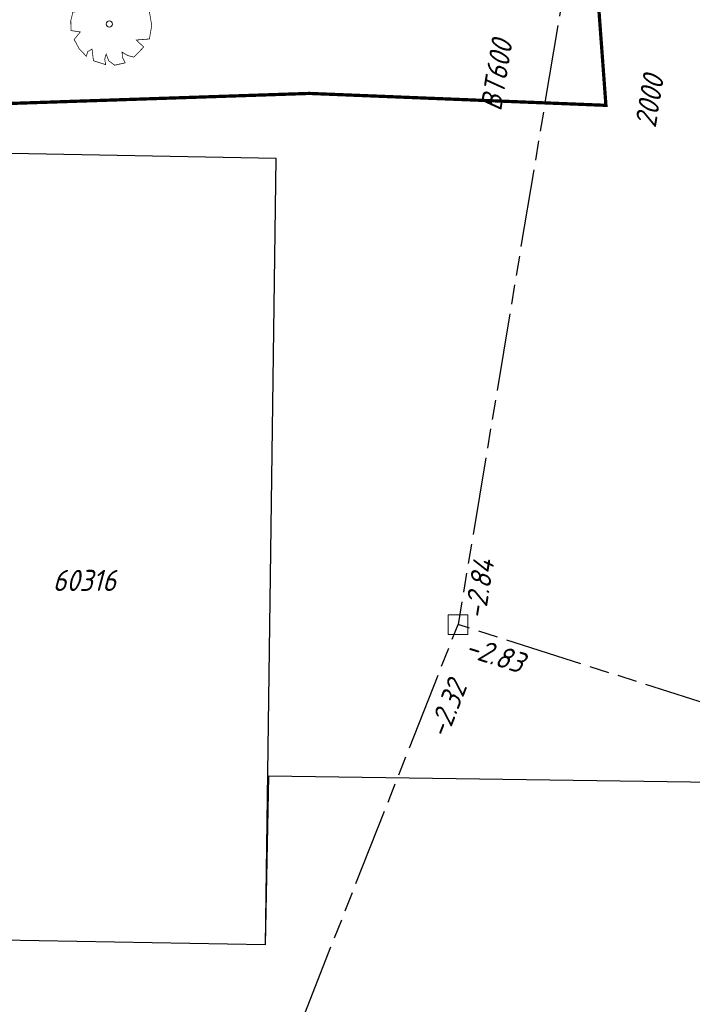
# Model space of a CAD drawing. Header units: metres. Extents: x 111546 to 149831, y 498798 to 507863.
# Tile 875 of 1056: x 111975 to 111995, y 501767 to 501797. Entities that reach past the tile are written whole.
import ezdxf
from ezdxf.enums import TextEntityAlignment as Align

# ---------------------------------------------------------------- set-up
doc = ezdxf.new("R2010")
doc.units = ezdxf.units.M
doc.linetypes.add('ACAD_ISO09W100', pattern=[45, 24, -3, 6, -3, 6, -3])
for name, color, linetype in [('0-werkgrens', 210, 'FENCELINE1'), ('2-bs-Put inspectie', 252, 'Continuous'), ('2-bs-Put inspectie nummer', 252, 'Continuous'), ('2-bs-Streng gemengd', 252, 'ACAD_ISO09W100'), ('2-bs-Streng gemengd  bobtot', 252, 'Continuous'), ('2-bs-Streng gemengd aanlegjaar', 252, 'Continuous'), ('2-bs-Streng gemengd diameter', 252, 'Continuous'), ('Q26_BOOM', 252, 'Continuous'), ('V03_KNTTEGELPAD', 252, 'Continuous')]:
    doc.layers.add(name, color=color, linetype=linetype)
doc.styles.get("Standard").update_dxf_attribs({"font": 'isocp-ie.shx'})
doc.linetypes.add('FENCELINE1', pattern='A,6.35,-2.54,[133,ltypeshp.shx,S=2.54,R=0,X=-2.54,Y=0],-2.54,25.4', length=36.83)

# ---------------------------------------------------------------- blocks, each defined once
blk = doc.blocks.new('Q26')
at = {"linetype": 'Continuous', "lineweight": 20, "const_width": 0.0225}
blk.add_lwpolyline([(0.757, 0.516), (1.237, 0.371), (1.308, -0.046), (1.235, -0.463), (0.83, -0.494), (1.061, -0.711), (0.757, -1.022), (0.565, -0.971), (0.395, -0.867), (0.404, -1.032), (0.49, -1.198), (0.163, -1.271), (-0.015, -1.136), (-0.097, -0.929), (-0.141, -1.084), (-0.112, -1.255), (-0.489, -1.131), (-0.532, -0.774), (-0.668, -0.854), (-0.707, -0.996), (-0.927, -0.766), (-1.083, -0.479), (-0.894, -0.246), (-1.181, -0.203), (-1.187, 0.104), (-1.122, 0.367), (-0.847, 0.398), (-1.04, 0.503), (-0.879, 0.749), (-0.663, 0.95), (-0.402, 0.826), (-0.388, 0.795), (-0.382, 0.942), (-0.452, 1.088), (-0.194, 1.172), (0.076, 1.199), (0.118, 1.07), (0.119, 0.935), (0.148, 0.935), (0.252, 1.031), (0.325, 1.167), (0.626, 1.059), (0.6, 0.925), (0.525, 0.78), (0.856, 0.885), (1.105, 0.593), (0.924, 0.584)], close=True, dxfattribs=at)
at = {"linetype": 'Continuous', "lineweight": 20}
blk.add_circle((0.001, -0.001), 0.0983, dxfattribs=at)
blk = doc.blocks.new('PUTVNB')
at = {"linetype": 'Continuous', "lineweight": 13}
blk.add_line((-0.008, -0.504), (-0.004, -0.498), dxfattribs=at)
at = {"linetype": 'Continuous', "lineweight": 13, "ltscale": 0.04, "flags": 128}
blk.add_lwpolyline([(-0.5, 0.5), (-0.5, -0.5), (0.5, -0.5), (0.5, 0.5), (-0.5, 0.5)], dxfattribs=at)
at = {"linetype": 'Continuous', "lineweight": 13}
blk.add_point((0, 0), dxfattribs=at)

msp = doc.modelspace()

# ---------------------------------------------------------------- linework, layer by layer
at = {"layer": '0-werkgrens', "ltscale": 0.1, "const_width": 0.1}
msp.add_lwpolyline([(111992.3838, 501798.0092), (111992.6597, 501794.264), (111989.9782, 501794.3717), (111985.5331, 501794.5502), (111983.5161, 501794.6312), (111970.8756, 501794.207), (111969.889, 501757.088), (111972.9655, 501756.1013), (111971.9172, 501753.0808), (111968.7239, 501753.9627), (111967.1837, 501748.9061), (111965.5067, 501749.5281), (111965.3358, 501741.2863), (111952.3969, 501741.2361), (111952.4429, 501738.8356), (111941.6239, 501738.7777), (111940.5306, 501735.4548)], dxfattribs=at)
at = {"layer": '2-bs-Streng gemengd', "ltscale": 0.1, "flags": 128}
for points in [[(111994.1351, 501814.4748), (111988.101, 501778.263)], [(111970.106, 501732.604), (111988.101, 501778.263)], [(112017.615, 501768.857), (111988.101, 501778.263)]]:
    msp.add_lwpolyline(points, dxfattribs=at)
at = {"layer": 'V03_KNTTEGELPAD', "ltscale": 0.02}
msp.add_lwpolyline([(111982.1645, 501768.3959), (111982.4949, 501792.6293), (111969.9561, 501792.8623), (111969.5198, 501768.6235)], dxfattribs=at)
at = {"layer": 'V03_KNTTEGELPAD'}
msp.add_lwpolyline([(111969.335, 501766.346), (112003.13, 501765.883), (112003.217, 501773.299), (111982.258, 501773.59), (111982.16, 501768.396), (111969.38, 501768.626)], dxfattribs=at)

# ---------------------------------------------------------------- block references
at = {"layer": '2-bs-Put inspectie', "xscale": 0.6, "yscale": 0.6, "zscale": 0.6}
msp.add_blockref('PUTVNB', (111988.101, 501778.263), dxfattribs=at)
at = {"layer": 'Q26_BOOM'}
msp.add_blockref('Q26', (111977.354, 501796.771), dxfattribs=at)

# ---------------------------------------------------------------- texts
at = {"layer": '2-bs-Put inspectie nummer', "oblique": 15}
msp.add_text('60316', height=0.65, dxfattribs=at).set_placement((111975.6101, 501779.105), align=Align.BOTTOM_LEFT)
at = {"layer": '2-bs-Streng gemengd  bobtot', "oblique": 15}
for s, rotation, p in [('-2.84', 80.53956, (111989.1135, 501778.3585)), ('-2.83', 342.32312, (111988.213, 501777.1224)), ('-2.32', 68.48974, (111987.9238, 501774.6352))]:
    msp.add_text(s, height=0.65, rotation=rotation, dxfattribs=at).set_placement(p, align=Align.BOTTOM_LEFT)
at = {"layer": '2-bs-Streng gemengd aanlegjaar', "oblique": 15}
msp.add_text('2000', height=0.65, rotation=80.53956, dxfattribs=at).set_placement((111994.3814, 501793.5156), align=Align.BOTTOM_LEFT)
at = {"layer": '2-bs-Streng gemengd diameter', "oblique": 15}
msp.add_text('BT600', height=0.65, rotation=80.53956, dxfattribs=at).set_placement((111989.6195, 501794.0313), align=Align.BOTTOM_LEFT)

doc.saveas('drawing.dxf')
